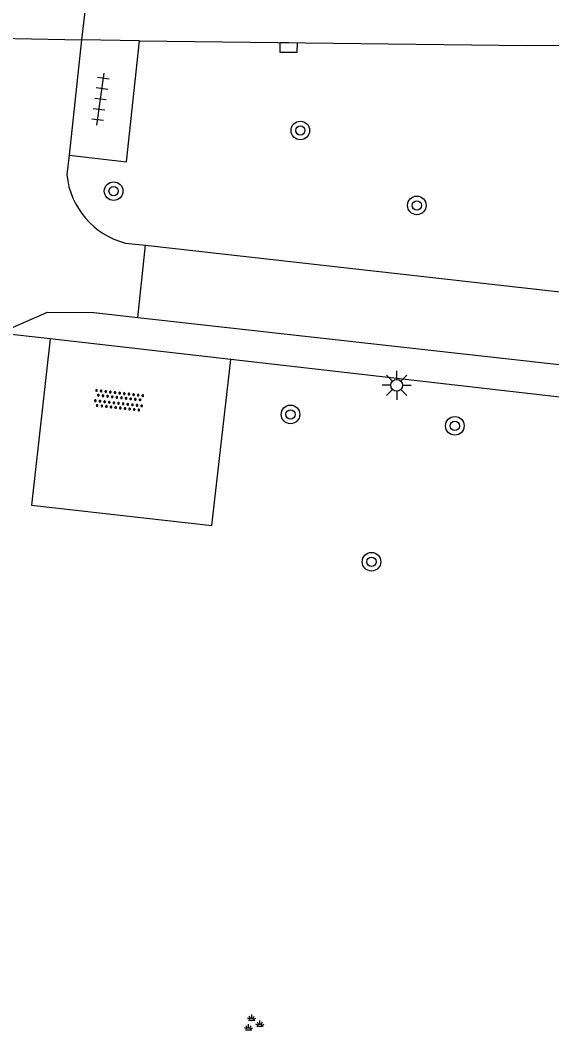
# Model space of a CAD drawing. Extents: x 131000 to 133014, y 396499 to 399001.
# Drawn here: x 131161.04 to 131183.86, y 397687.99 to 397731.4 of the extents above; entities that cross this region are included whole.
import ezdxf

# ---------------------------------------------------------------- set-up
doc = ezdxf.new("R2010")
doc.units = 0
for name, color, linetype in [('gg-knt-verharding', 7, 'Continuous'), ('gg-knt-verharding nz', 7, 'Continuous'), ('gt-grn-weggrens', 7, 'Continuous'), ('gt-symb-boom', 7, 'Continuous'), ('gt-symb-groenvak', 7, 'Continuous'), ('gt-symb-kolk', 7, 'Continuous'), ('gt-symb-lichtmast', 7, 'Continuous'), ('gt-symb-overige verharding', 7, 'Continuous'), ('gt-symb-tegel verharding', 7, 'Continuous')]:
    doc.layers.add(name, color=color, linetype=linetype)

# ---------------------------------------------------------------- blocks, each defined once
blk = doc.blocks.new('gt0-BOOM')
at = {"layer": 'gt-symb-boom'}
for radius in [0.4, 0.2]:
    blk.add_circle((0, 0), radius, dxfattribs=at)
blk = doc.blocks.new('gt0-KOLK')
at = {"layer": 'gt-symb-kolk'}
blk.add_lwpolyline([(0, 0), (0.375, 0), (0.375, 0.4), (-0.375, 0.4), (-0.375, 0), (0, 0)], dxfattribs=at)
blk = doc.blocks.new('gt0-TEG1')
at = {"layer": 'gt-symb-tegel verharding'}
for p, q in [((-1.125, 0), (1.125, 0)), ((-0.9, -0.25), (-0.9, 0.25)), ((-0.45, -0.25), (-0.45, 0.25)), ((0, -0.25), (0, 0.25)), ((0.45, -0.25), (0.45, 0.25)), ((0.9, -0.25), (0.9, 0.25))]:
    blk.add_line(p, q, dxfattribs=at)
blk = doc.blocks.new('gt0-OVH')
at = {"layer": 'gt-symb-overige verharding'}
for points in [[(-0.972, 0.298), (-0.967, 0.308), (-0.965, 0.319), (-0.966, 0.33), (-0.971, 0.34), (-0.978, 0.348), (-0.988, 0.353), (-0.999, 0.355), (-1.01, 0.354), (-1.02, 0.349), (-1.028, 0.342), (-1.033, 0.332), (-1.035, 0.321), (-1.034, 0.31), (-1.029, 0.3), (-1.022, 0.292), (-1.012, 0.287), (-1.001, 0.285), (-0.99, 0.286), (-0.98, 0.291)], [(-0.872, 0.106), (-0.867, 0.116), (-0.865, 0.126), (-0.866, 0.137), (-0.871, 0.147), (-0.878, 0.156), (-0.888, 0.161), (-0.899, 0.163), (-0.91, 0.162), (-0.92, 0.157), (-0.928, 0.15), (-0.933, 0.14), (-0.935, 0.129), (-0.934, 0.118), (-0.929, 0.108), (-0.922, 0.1), (-0.912, 0.095), (-0.901, 0.092), (-0.89, 0.094), (-0.88, 0.098)], [(-0.772, 0.298), (-0.767, 0.308), (-0.765, 0.319), (-0.766, 0.33), (-0.771, 0.34), (-0.778, 0.348), (-0.788, 0.353), (-0.799, 0.355), (-0.81, 0.354), (-0.82, 0.349), (-0.828, 0.342), (-0.833, 0.332), (-0.835, 0.321), (-0.834, 0.31), (-0.829, 0.3), (-0.822, 0.292), (-0.812, 0.287), (-0.801, 0.285), (-0.79, 0.286), (-0.78, 0.291)], [(-0.672, 0.106), (-0.667, 0.116), (-0.665, 0.126), (-0.666, 0.137), (-0.671, 0.147), (-0.678, 0.156), (-0.688, 0.161), (-0.699, 0.163), (-0.71, 0.162), (-0.72, 0.157), (-0.728, 0.15), (-0.733, 0.14), (-0.735, 0.129), (-0.734, 0.118), (-0.729, 0.108), (-0.722, 0.1), (-0.712, 0.095), (-0.701, 0.092), (-0.69, 0.094), (-0.68, 0.098)], [(-0.572, 0.298), (-0.567, 0.308), (-0.565, 0.319), (-0.566, 0.33), (-0.571, 0.34), (-0.578, 0.348), (-0.588, 0.353), (-0.599, 0.355), (-0.61, 0.354), (-0.62, 0.349), (-0.628, 0.342), (-0.633, 0.332), (-0.635, 0.321), (-0.634, 0.31), (-0.629, 0.3), (-0.622, 0.292), (-0.612, 0.287), (-0.601, 0.285), (-0.59, 0.286), (-0.58, 0.291)], [(-0.472, 0.106), (-0.467, 0.116), (-0.465, 0.126), (-0.466, 0.137), (-0.471, 0.147), (-0.478, 0.156), (-0.488, 0.161), (-0.499, 0.163), (-0.51, 0.162), (-0.52, 0.157), (-0.528, 0.15), (-0.533, 0.14), (-0.535, 0.129), (-0.534, 0.118), (-0.529, 0.108), (-0.522, 0.1), (-0.512, 0.095), (-0.501, 0.092), (-0.49, 0.094), (-0.48, 0.098)], [(-0.372, 0.298), (-0.367, 0.308), (-0.365, 0.319), (-0.366, 0.33), (-0.371, 0.34), (-0.378, 0.348), (-0.388, 0.353), (-0.399, 0.355), (-0.41, 0.354), (-0.42, 0.349), (-0.428, 0.342), (-0.433, 0.332), (-0.435, 0.321), (-0.434, 0.31), (-0.429, 0.3), (-0.422, 0.292), (-0.412, 0.287), (-0.401, 0.285), (-0.39, 0.286), (-0.38, 0.291)], [(-0.272, 0.106), (-0.267, 0.116), (-0.265, 0.126), (-0.266, 0.137), (-0.271, 0.147), (-0.278, 0.156), (-0.288, 0.161), (-0.299, 0.163), (-0.31, 0.162), (-0.32, 0.157), (-0.328, 0.15), (-0.333, 0.14), (-0.335, 0.129), (-0.334, 0.118), (-0.329, 0.108), (-0.322, 0.1), (-0.312, 0.095), (-0.301, 0.092), (-0.29, 0.094), (-0.28, 0.098)], [(-0.172, 0.298), (-0.167, 0.308), (-0.165, 0.319), (-0.166, 0.33), (-0.171, 0.34), (-0.178, 0.348), (-0.188, 0.353), (-0.199, 0.355), (-0.21, 0.354), (-0.22, 0.349), (-0.228, 0.342), (-0.233, 0.332), (-0.235, 0.321), (-0.234, 0.31), (-0.229, 0.3), (-0.222, 0.292), (-0.212, 0.287), (-0.201, 0.285), (-0.19, 0.286), (-0.18, 0.291)], [(-0.072, 0.106), (-0.067, 0.116), (-0.065, 0.126), (-0.066, 0.137), (-0.071, 0.147), (-0.078, 0.156), (-0.088, 0.161), (-0.099, 0.163), (-0.11, 0.162), (-0.12, 0.157), (-0.128, 0.15), (-0.133, 0.14), (-0.135, 0.129), (-0.134, 0.118), (-0.129, 0.108), (-0.122, 0.1), (-0.112, 0.095), (-0.101, 0.092), (-0.09, 0.094), (-0.08, 0.098)], [(0.028, 0.298), (0.033, 0.308), (0.035, 0.319), (0.034, 0.33), (0.029, 0.34), (0.022, 0.348), (0.012, 0.353), (0.001, 0.355), (-0.01, 0.354), (-0.02, 0.349), (-0.028, 0.342), (-0.033, 0.332), (-0.035, 0.321), (-0.034, 0.31), (-0.029, 0.3), (-0.022, 0.292), (-0.012, 0.287), (-0.001, 0.285), (0.01, 0.286), (0.02, 0.291)], [(0.128, 0.106), (0.133, 0.116), (0.135, 0.126), (0.134, 0.137), (0.129, 0.147), (0.122, 0.156), (0.112, 0.161), (0.101, 0.163), (0.09, 0.162), (0.08, 0.157), (0.072, 0.15), (0.067, 0.14), (0.065, 0.129), (0.066, 0.118), (0.071, 0.108), (0.078, 0.1), (0.088, 0.095), (0.099, 0.092), (0.11, 0.094), (0.12, 0.098)], [(0.228, 0.298), (0.233, 0.308), (0.235, 0.319), (0.234, 0.33), (0.229, 0.34), (0.222, 0.348), (0.212, 0.353), (0.201, 0.355), (0.19, 0.354), (0.18, 0.349), (0.172, 0.342), (0.167, 0.332), (0.165, 0.321), (0.166, 0.31), (0.171, 0.3), (0.178, 0.292), (0.188, 0.287), (0.199, 0.285), (0.21, 0.286), (0.22, 0.291)], [(0.328, 0.106), (0.333, 0.116), (0.335, 0.126), (0.334, 0.137), (0.329, 0.147), (0.322, 0.156), (0.312, 0.161), (0.301, 0.163), (0.29, 0.162), (0.28, 0.157), (0.272, 0.15), (0.267, 0.14), (0.265, 0.129), (0.266, 0.118), (0.271, 0.108), (0.278, 0.1), (0.288, 0.095), (0.299, 0.092), (0.31, 0.094), (0.32, 0.098)], [(0.428, 0.298), (0.433, 0.308), (0.435, 0.319), (0.434, 0.33), (0.429, 0.34), (0.422, 0.348), (0.412, 0.353), (0.401, 0.355), (0.39, 0.354), (0.38, 0.349), (0.372, 0.342), (0.367, 0.332), (0.365, 0.321), (0.366, 0.31), (0.371, 0.3), (0.378, 0.292), (0.388, 0.287), (0.399, 0.285), (0.41, 0.286), (0.42, 0.291)], [(0.528, 0.106), (0.533, 0.116), (0.535, 0.126), (0.534, 0.137), (0.529, 0.147), (0.522, 0.156), (0.512, 0.161), (0.501, 0.163), (0.49, 0.162), (0.48, 0.157), (0.472, 0.15), (0.467, 0.14), (0.465, 0.129), (0.466, 0.118), (0.471, 0.108), (0.478, 0.1), (0.488, 0.095), (0.499, 0.092), (0.51, 0.094), (0.52, 0.098)], [(0.628, 0.298), (0.633, 0.308), (0.635, 0.319), (0.634, 0.33), (0.629, 0.34), (0.622, 0.348), (0.612, 0.353), (0.601, 0.355), (0.59, 0.354), (0.58, 0.349), (0.572, 0.342), (0.567, 0.332), (0.565, 0.321), (0.566, 0.31), (0.571, 0.3), (0.578, 0.292), (0.588, 0.287), (0.599, 0.285), (0.61, 0.286), (0.62, 0.291)], [(0.728, 0.106), (0.733, 0.116), (0.735, 0.126), (0.734, 0.137), (0.729, 0.147), (0.722, 0.156), (0.712, 0.161), (0.701, 0.163), (0.69, 0.162), (0.68, 0.157), (0.672, 0.15), (0.667, 0.14), (0.665, 0.129), (0.666, 0.118), (0.671, 0.108), (0.678, 0.1), (0.688, 0.095), (0.699, 0.092), (0.71, 0.094), (0.72, 0.098)], [(0.828, 0.298), (0.833, 0.308), (0.835, 0.319), (0.834, 0.33), (0.829, 0.34), (0.822, 0.348), (0.812, 0.353), (0.801, 0.355), (0.79, 0.354), (0.78, 0.349), (0.772, 0.342), (0.767, 0.332), (0.765, 0.321), (0.766, 0.31), (0.771, 0.3), (0.778, 0.292), (0.788, 0.287), (0.799, 0.285), (0.81, 0.286), (0.82, 0.291)], [(0.928, 0.106), (0.933, 0.116), (0.935, 0.126), (0.934, 0.137), (0.929, 0.147), (0.922, 0.156), (0.912, 0.161), (0.901, 0.163), (0.89, 0.162), (0.88, 0.157), (0.872, 0.15), (0.867, 0.14), (0.865, 0.129), (0.866, 0.118), (0.871, 0.108), (0.878, 0.1), (0.888, 0.095), (0.899, 0.092), (0.91, 0.094), (0.92, 0.098)], [(1.028, 0.298), (1.033, 0.308), (1.035, 0.319), (1.034, 0.33), (1.029, 0.34), (1.022, 0.348), (1.012, 0.353), (1.001, 0.355), (0.99, 0.354), (0.98, 0.349), (0.972, 0.342), (0.967, 0.332), (0.965, 0.321), (0.966, 0.31), (0.971, 0.3), (0.978, 0.292), (0.988, 0.287), (0.999, 0.285), (1.01, 0.286), (1.02, 0.291)], [(-0.972, -0.142), (-0.967, -0.132), (-0.965, -0.121), (-0.966, -0.11), (-0.971, -0.1), (-0.978, -0.092), (-0.988, -0.087), (-0.999, -0.085), (-1.01, -0.086), (-1.02, -0.091), (-1.028, -0.098), (-1.033, -0.108), (-1.035, -0.119), (-1.034, -0.13), (-1.029, -0.14), (-1.022, -0.148), (-1.012, -0.153), (-1.001, -0.155), (-0.99, -0.154), (-0.98, -0.149)], [(-0.872, -0.334), (-0.867, -0.324), (-0.865, -0.314), (-0.866, -0.303), (-0.871, -0.293), (-0.878, -0.284), (-0.888, -0.279), (-0.899, -0.277), (-0.91, -0.278), (-0.92, -0.283), (-0.928, -0.29), (-0.933, -0.3), (-0.935, -0.311), (-0.934, -0.322), (-0.929, -0.332), (-0.922, -0.34), (-0.912, -0.345), (-0.901, -0.348), (-0.89, -0.346), (-0.88, -0.342)], [(-0.772, -0.142), (-0.767, -0.132), (-0.765, -0.121), (-0.766, -0.11), (-0.771, -0.1), (-0.778, -0.092), (-0.788, -0.087), (-0.799, -0.085), (-0.81, -0.086), (-0.82, -0.091), (-0.828, -0.098), (-0.833, -0.108), (-0.835, -0.119), (-0.834, -0.13), (-0.829, -0.14), (-0.822, -0.148), (-0.812, -0.153), (-0.801, -0.155), (-0.79, -0.154), (-0.78, -0.149)], [(-0.672, -0.334), (-0.667, -0.324), (-0.665, -0.314), (-0.666, -0.303), (-0.671, -0.293), (-0.678, -0.284), (-0.688, -0.279), (-0.699, -0.277), (-0.71, -0.278), (-0.72, -0.283), (-0.728, -0.29), (-0.733, -0.3), (-0.735, -0.311), (-0.734, -0.322), (-0.729, -0.332), (-0.722, -0.34), (-0.712, -0.345), (-0.701, -0.348), (-0.69, -0.346), (-0.68, -0.342)], [(-0.572, -0.142), (-0.567, -0.132), (-0.565, -0.121), (-0.566, -0.11), (-0.571, -0.1), (-0.578, -0.092), (-0.588, -0.087), (-0.599, -0.085), (-0.61, -0.086), (-0.62, -0.091), (-0.628, -0.098), (-0.633, -0.108), (-0.635, -0.119), (-0.634, -0.13), (-0.629, -0.14), (-0.622, -0.148), (-0.612, -0.153), (-0.601, -0.155), (-0.59, -0.154), (-0.58, -0.149)], [(-0.472, -0.334), (-0.467, -0.324), (-0.465, -0.314), (-0.466, -0.303), (-0.471, -0.293), (-0.478, -0.284), (-0.488, -0.279), (-0.499, -0.277), (-0.51, -0.278), (-0.52, -0.283), (-0.528, -0.29), (-0.533, -0.3), (-0.535, -0.311), (-0.534, -0.322), (-0.529, -0.332), (-0.522, -0.34), (-0.512, -0.345), (-0.501, -0.348), (-0.49, -0.346), (-0.48, -0.342)], [(-0.372, -0.142), (-0.367, -0.132), (-0.365, -0.121), (-0.366, -0.11), (-0.371, -0.1), (-0.378, -0.092), (-0.388, -0.087), (-0.399, -0.085), (-0.41, -0.086), (-0.42, -0.091), (-0.428, -0.098), (-0.433, -0.108), (-0.435, -0.119), (-0.434, -0.13), (-0.429, -0.14), (-0.422, -0.148), (-0.412, -0.153), (-0.401, -0.155), (-0.39, -0.154), (-0.38, -0.149)], [(-0.272, -0.334), (-0.267, -0.324), (-0.265, -0.314), (-0.266, -0.303), (-0.271, -0.293), (-0.278, -0.284), (-0.288, -0.279), (-0.299, -0.277), (-0.31, -0.278), (-0.32, -0.283), (-0.328, -0.29), (-0.333, -0.3), (-0.335, -0.311), (-0.334, -0.322), (-0.329, -0.332), (-0.322, -0.34), (-0.312, -0.345), (-0.301, -0.348), (-0.29, -0.346), (-0.28, -0.342)], [(-0.172, -0.142), (-0.167, -0.132), (-0.165, -0.121), (-0.166, -0.11), (-0.171, -0.1), (-0.178, -0.092), (-0.188, -0.087), (-0.199, -0.085), (-0.21, -0.086), (-0.22, -0.091), (-0.228, -0.098), (-0.233, -0.108), (-0.235, -0.119), (-0.234, -0.13), (-0.229, -0.14), (-0.222, -0.148), (-0.212, -0.153), (-0.201, -0.155), (-0.19, -0.154), (-0.18, -0.149)], [(-0.072, -0.334), (-0.067, -0.324), (-0.065, -0.314), (-0.066, -0.303), (-0.071, -0.293), (-0.078, -0.284), (-0.088, -0.279), (-0.099, -0.277), (-0.11, -0.278), (-0.12, -0.283), (-0.128, -0.29), (-0.133, -0.3), (-0.135, -0.311), (-0.134, -0.322), (-0.129, -0.332), (-0.122, -0.34), (-0.112, -0.345), (-0.101, -0.348), (-0.09, -0.346), (-0.08, -0.342)], [(0.028, -0.142), (0.033, -0.132), (0.035, -0.121), (0.034, -0.11), (0.029, -0.1), (0.022, -0.092), (0.012, -0.087), (0.001, -0.085), (-0.01, -0.086), (-0.02, -0.091), (-0.028, -0.098), (-0.033, -0.108), (-0.035, -0.119), (-0.034, -0.13), (-0.029, -0.14), (-0.022, -0.148), (-0.012, -0.153), (-0.001, -0.155), (0.01, -0.154), (0.02, -0.149)], [(0.128, -0.334), (0.133, -0.324), (0.135, -0.314), (0.134, -0.303), (0.129, -0.293), (0.122, -0.284), (0.112, -0.279), (0.101, -0.277), (0.09, -0.278), (0.08, -0.283), (0.072, -0.29), (0.067, -0.3), (0.065, -0.311), (0.066, -0.322), (0.071, -0.332), (0.078, -0.34), (0.088, -0.345), (0.099, -0.348), (0.11, -0.346), (0.12, -0.342)], [(0.228, -0.142), (0.233, -0.132), (0.235, -0.121), (0.234, -0.11), (0.229, -0.1), (0.222, -0.092), (0.212, -0.087), (0.201, -0.085), (0.19, -0.086), (0.18, -0.091), (0.172, -0.098), (0.167, -0.108), (0.165, -0.119), (0.166, -0.13), (0.171, -0.14), (0.178, -0.148), (0.188, -0.153), (0.199, -0.155), (0.21, -0.154), (0.22, -0.149)], [(0.328, -0.334), (0.333, -0.324), (0.335, -0.314), (0.334, -0.303), (0.329, -0.293), (0.322, -0.284), (0.312, -0.279), (0.301, -0.277), (0.29, -0.278), (0.28, -0.283), (0.272, -0.29), (0.267, -0.3), (0.265, -0.311), (0.266, -0.322), (0.271, -0.332), (0.278, -0.34), (0.288, -0.345), (0.299, -0.348), (0.31, -0.346), (0.32, -0.342)], [(0.428, -0.142), (0.433, -0.132), (0.435, -0.121), (0.434, -0.11), (0.429, -0.1), (0.422, -0.092), (0.412, -0.087), (0.401, -0.085), (0.39, -0.086), (0.38, -0.091), (0.372, -0.098), (0.367, -0.108), (0.365, -0.119), (0.366, -0.13), (0.371, -0.14), (0.378, -0.148), (0.388, -0.153), (0.399, -0.155), (0.41, -0.154), (0.42, -0.149)], [(0.528, -0.334), (0.533, -0.324), (0.535, -0.314), (0.534, -0.303), (0.529, -0.293), (0.522, -0.284), (0.512, -0.279), (0.501, -0.277), (0.49, -0.278), (0.48, -0.283), (0.472, -0.29), (0.467, -0.3), (0.465, -0.311), (0.466, -0.322), (0.471, -0.332), (0.478, -0.34), (0.488, -0.345), (0.499, -0.348), (0.51, -0.346), (0.52, -0.342)], [(0.628, -0.142), (0.633, -0.132), (0.635, -0.121), (0.634, -0.11), (0.629, -0.1), (0.622, -0.092), (0.612, -0.087), (0.601, -0.085), (0.59, -0.086), (0.58, -0.091), (0.572, -0.098), (0.567, -0.108), (0.565, -0.119), (0.566, -0.13), (0.571, -0.14), (0.578, -0.148), (0.588, -0.153), (0.599, -0.155), (0.61, -0.154), (0.62, -0.149)], [(0.728, -0.334), (0.733, -0.324), (0.735, -0.314), (0.734, -0.303), (0.729, -0.293), (0.722, -0.284), (0.712, -0.279), (0.701, -0.277), (0.69, -0.278), (0.68, -0.283), (0.672, -0.29), (0.667, -0.3), (0.665, -0.311), (0.666, -0.322), (0.671, -0.332), (0.678, -0.34), (0.688, -0.345), (0.699, -0.348), (0.71, -0.346), (0.72, -0.342)], [(0.828, -0.142), (0.833, -0.132), (0.835, -0.121), (0.834, -0.11), (0.829, -0.1), (0.822, -0.092), (0.812, -0.087), (0.801, -0.085), (0.79, -0.086), (0.78, -0.091), (0.772, -0.098), (0.767, -0.108), (0.765, -0.119), (0.766, -0.13), (0.771, -0.14), (0.778, -0.148), (0.788, -0.153), (0.799, -0.155), (0.81, -0.154), (0.82, -0.149)], [(0.928, -0.334), (0.933, -0.324), (0.935, -0.314), (0.934, -0.303), (0.929, -0.293), (0.922, -0.284), (0.912, -0.279), (0.901, -0.277), (0.89, -0.278), (0.88, -0.283), (0.872, -0.29), (0.867, -0.3), (0.865, -0.311), (0.866, -0.322), (0.871, -0.332), (0.878, -0.34), (0.888, -0.345), (0.899, -0.348), (0.91, -0.346), (0.92, -0.342)], [(1.028, -0.142), (1.033, -0.132), (1.035, -0.121), (1.034, -0.11), (1.029, -0.1), (1.022, -0.092), (1.012, -0.087), (1.001, -0.085), (0.99, -0.086), (0.98, -0.091), (0.972, -0.098), (0.967, -0.108), (0.965, -0.119), (0.966, -0.13), (0.971, -0.14), (0.978, -0.148), (0.988, -0.153), (0.999, -0.155), (1.01, -0.154), (1.02, -0.149)]]:
    blk.add_lwpolyline(points, close=True, dxfattribs=at)
blk = doc.blocks.new('gt0-LMAST')
at = {"layer": 'gt-symb-lichtmast'}
for p, q in [((-0.182, 0.173), (-0.447, 0.438)), ((-0.005, 0.246), (-0.005, 0.621)), ((0.172, 0.173), (0.437, 0.438)), ((-0.255, -0.004), (-0.63, -0.004)), ((-0.182, -0.181), (-0.447, -0.446)), ((-0.005, -0.254), (-0.005, -0.629)), ((0.437, -0.446), (0.172, -0.181)), ((0.245, -0.004), (0.62, -0.004))]:
    blk.add_line(p, q, dxfattribs=at)
blk.add_circle((-0.005, -0.004), 0.25, dxfattribs=at)
blk = doc.blocks.new('gt0-GRVAK')
at = {"layer": 'gt-symb-groenvak'}
for p, q in [((-0.11, 0.189), (-0.228, 0.24)), ((-0.182, 0.153), (0.088, 0.153)), ((-0.091, 0.211), (-0.156, 0.322)), ((-0.047, 0.214), (-0.047, 0.393)), ((-0.004, 0.211), (0.061, 0.322)), ((0.015, 0.189), (0.133, 0.24)), ((0.262, -0.052), (0.197, 0.059)), ((0.305, -0.049), (0.305, 0.13)), ((0.349, -0.052), (0.414, 0.059)), ((-0.245, -0.228), (-0.363, -0.177)), ((-0.318, -0.264), (-0.047, -0.264)), ((-0.226, -0.206), (-0.291, -0.095)), ((-0.183, -0.203), (-0.183, -0.024)), ((-0.139, -0.206), (-0.074, -0.095)), ((-0.12, -0.228), (-0.002, -0.177)), ((0.243, -0.074), (0.125, -0.023)), ((0.17, -0.11), (0.441, -0.11)), ((0.368, -0.074), (0.486, -0.023))]:
    blk.add_line(p, q, dxfattribs=at)

msp = doc.modelspace()

# ---------------------------------------------------------------- linework, layer by layer
at = {"layer": 'gg-knt-verharding'}
for p, q in [((131163.674, 397730.556), (131163.137, 397725.59)), ((131166.165, 397730.506), (131163.674, 397730.556)), ((131163.137, 397725.59), (131163.038, 397724.758)), ((131165.554, 397721.817), (131166.415, 397721.72)), ((131166.415, 397721.72), (131206.819, 397717.179)), ((131162.324, 397717.699), (131160.138, 397717.949)), ((131170.074, 397716.812), (131162.324, 397717.699))]:
    msp.add_line(p, q, dxfattribs=at)
for points in [[(131163.137, 397725.59), (131165.595, 397725.316), (131166.165, 397730.506)], [(131166.165, 397730.506), (131182.795, 397730.309), (131187.723, 397730.331), (131190.301, 397730.43)], [(131160.138, 397717.949), (131162.203, 397718.84), (131164.196, 397718.833), (131166.08, 397718.623)], [(131166.08, 397718.623), (131214.726, 397713.19), (131224.9, 397712.01)], [(131162.324, 397717.699), (131161.514, 397710.547), (131169.265, 397709.669), (131170.074, 397716.812)], [(131205.46, 397712.816), (131183.951, 397715.223), (131170.074, 397716.812)]]:
    msp.add_lwpolyline(points, dxfattribs=at)
msp.add_arc((131166.398, 397725.085), 3.376, 185.5664, 255.527, dxfattribs=at)
at = {"layer": 'gg-knt-verharding nz'}
msp.add_line((131160.078, 397730.626), (131163.674, 397730.556), dxfattribs=at)
at = {"layer": 'gt-grn-weggrens'}
for p, q in [((131164.158, 397734.674), (131163.674, 397730.556)), ((131166.08, 397718.623), (131166.415, 397721.72))]:
    msp.add_line(p, q, dxfattribs=at)

# ---------------------------------------------------------------- block references
at = {"layer": 'gt-symb-boom'}
for p in [(131173.064, 397726.658), (131165.047, 397724.05), (131178.067, 397723.436), (131172.642, 397714.45), (131179.699, 397713.957), (131176.121, 397708.115)]:
    msp.add_blockref('gt0-BOOM', p, dxfattribs=at)
at = {"layer": 'gt-symb-groenvak'}
msp.add_blockref('gt0-GRVAK', (131171.024, 397688.253), dxfattribs=at)
at = {"layer": 'gt-symb-kolk', "rotation": 179.25519682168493}
msp.add_blockref('gt0-KOLK', (131172.564, 397730.423), dxfattribs=at)
at = {"layer": 'gt-symb-lichtmast'}
msp.add_blockref('gt0-LMAST', (131177.206, 397715.704), dxfattribs=at)
at = {"layer": 'gt-symb-overige verharding', "rotation": -6.314884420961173}
msp.add_blockref('gt0-OVH', (131165.27, 397715.047), dxfattribs=at)
at = {"layer": 'gt-symb-tegel verharding', "rotation": 82.12907949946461}
msp.add_blockref('gt0-TEG1', (131164.484, 397728.005), dxfattribs=at)

doc.saveas('drawing.dxf')
